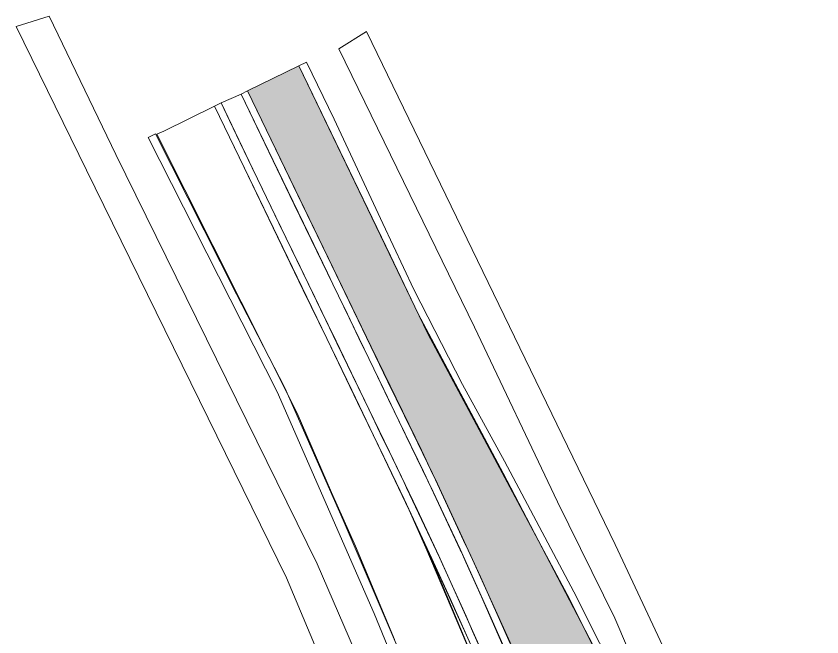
# Model space of a CAD drawing. Extents: x 2356431 to 2371438, y 6972864 to 6982525.
# Drawn here: x 2370515.34 to 2370555.62, y 6981885.33 to 6981916.35 of the extents above; entities that cross this region are included whole.
import ezdxf

# ---------------------------------------------------------------- set-up
doc = ezdxf.new("R2010")
doc.units = 0
doc.header["$LTSCALE"] = 5.6
for name, color, linetype, lineweight in [('10', 7, 'Continuous', 13), ('12', 7, 'Continuous', 13), ('14', 7, 'Continuous', 13), ('9', 7, 'Continuous', 13)]:
    doc.layers.add(name, color=color, linetype=linetype, lineweight=lineweight)

msp = doc.modelspace()

# ---------------------------------------------------------------- hatches: boundary and pattern name
at = {"layer": '10'}
msp.add_hatch(color=256, dxfattribs=at).paths.add_polyline_path([(2370526.908, 6981912.612), (2370529.466, 6981913.86), (2370535.918, 6981900.469), (2370540.031, 6981892.809), (2370543.031, 6981887.201), (2370546.087, 6981881.048), (2370545.495, 6981880.822), (2370544.982, 6981880.991), (2370545.154, 6981880.558), (2370542.586, 6981879.595), (2370541.374, 6981882.306), (2370540.544, 6981884.022), (2370540.042, 6981885.042), (2370537.985, 6981889.555), (2370537.813, 6981889.923), (2370536.3, 6981893.183), (2370536.171, 6981893.44), (2370535.599, 6981894.653), (2370533.098, 6981899.823)])

# ---------------------------------------------------------------- linework, layer by layer
for points in [[(2370544.377, 6981884.543), (2370539.69, 6981893.518), (2370535.448, 6981901.466), (2370534.058, 6981904.369), (2370531.098, 6981910.522), (2370529.477, 6981913.875), (2370529.863, 6981914.057), (2370531.246, 6981911.199), (2370533.67, 6981905.993), (2370535.232, 6981902.693), (2370537.653, 6981897.941), (2370539.755, 6981894.103), (2370543.215, 6981887.583), (2370545.782, 6981882.484)], [(2370538.493, 6981883.503), (2370537.37, 6981886.138), (2370535.822, 6981889.785), (2370534.998, 6981891.665), (2370533.575, 6981894.623), (2370532.121, 6981897.653), (2370529.866, 6981902.309), (2370527.014, 6981908.236), (2370525.262, 6981911.857), (2370522.727, 6981910.609), (2370522.382, 6981910.452), (2370529.395, 6981896.514), (2370531.115, 6981892.537), (2370532.305, 6981889.857), (2370534.263, 6981885.205)]]:
    msp.add_lwpolyline(points, dxfattribs=at)
for points in [[(2370526.908, 6981912.612), (2370529.466, 6981913.86), (2370535.918, 6981900.469), (2370540.031, 6981892.809), (2370543.031, 6981887.201), (2370546.087, 6981881.048), (2370545.495, 6981880.822), (2370544.982, 6981880.991), (2370545.154, 6981880.558), (2370542.586, 6981879.595), (2370541.374, 6981882.306), (2370540.544, 6981884.022), (2370540.042, 6981885.042), (2370537.985, 6981889.555), (2370537.813, 6981889.923), (2370536.3, 6981893.183), (2370536.171, 6981893.44), (2370535.599, 6981894.653), (2370533.098, 6981899.823)], [(2370521.935, 6981910.292), (2370528.383, 6981897.577), (2370533.24, 6981886.491), (2370539.021, 6981872.411), (2370540.853, 6981867.62), (2370543.594, 6981859.92), (2370545.823, 6981853.133), (2370546.87, 6981849.714), (2370549.052, 6981841.978), (2370549.871, 6981838.913), (2370551.603, 6981831.869), (2370552.033, 6981831.98), (2370551.198, 6981835.507), (2370547.926, 6981847.724), (2370544.961, 6981857.261), (2370542.227, 6981865.126), (2370539.186, 6981873.194), (2370535.383, 6981882.533), (2370531.692, 6981891.162), (2370528.767, 6981897.779), (2370526.363, 6981902.464), (2370522.304, 6981910.467)], [(2370535.85, 6981889.812), (2370540.082, 6981879.696), (2370542.38, 6981873.987), (2370544.616, 6981868.225), (2370545.961, 6981864.373), (2370549.923, 6981852.321), (2370551.225, 6981847.905), (2370553.432, 6981840.094), (2370555.219, 6981832.739), (2370555.625, 6981832.827), (2370554.612, 6981837.03), (2370554.444, 6981837.064), (2370552.911, 6981843.046), (2370551.296, 6981848.715), (2370549.441, 6981854.909), (2370548.241, 6981858.655), (2370547.365, 6981861.184), (2370544.362, 6981869.614), (2370541.734, 6981876.259), (2370540.175, 6981880.061), (2370538.255, 6981884.531)]]:
    msp.add_lwpolyline(points, close=True, dxfattribs=at)
at = {"layer": '12'}
for points in [[(2370539.738, 6981884.795), (2370538.823, 6981886.856), (2370537.532, 6981889.711), (2370536.19, 6981892.579), (2370534.848, 6981895.361), (2370533.72, 6981897.7), (2370531.99, 6981901.279), (2370530.38, 6981904.611), (2370529.246, 6981906.938), (2370527.972, 6981909.571), (2370526.584, 6981912.456), (2370526.908, 6981912.612), (2370528.312, 6981909.715), (2370529.641, 6981906.957), (2370530.884, 6981904.375), (2370532.435, 6981901.165), (2370533.928, 6981898.079), (2370535.173, 6981895.523), (2370536.402, 6981892.97), (2370537.74, 6981890.099), (2370538.555, 6981888.338), (2370540.035, 6981885.003)], [(2370538.768, 6981884.27), (2370537.595, 6981886.903), (2370536.466, 6981889.381), (2370535.396, 6981891.689), (2370534.007, 6981894.574), (2370532.705, 6981897.259), (2370531.378, 6981900.012), (2370530.272, 6981902.308), (2370529.376, 6981904.15), (2370528.326, 6981906.317), (2370527.175, 6981908.696), (2370525.586, 6981912.014), (2370525.262, 6981911.857), (2370526.735, 6981908.79), (2370527.981, 6981906.214), (2370529.691, 6981902.663), (2370530.868, 6981900.24), (2370532.415, 6981897.038), (2370533.73, 6981894.319), (2370534.743, 6981892.205), (2370536.128, 6981889.243), (2370537.045, 6981887.242), (2370538.414, 6981884.174)]]:
    msp.add_lwpolyline(points, dxfattribs=at)
at = {"layer": '14'}
msp.add_lwpolyline([(2370539.008, 6981883.712), (2370538.165, 6981885.619), (2370537.838, 6981886.359), (2370536.665, 6981888.955), (2370536.506, 6981889.29), (2370535.614, 6981891.203), (2370534.865, 6981892.783), (2370534.742, 6981893.044), (2370534.135, 6981894.296), (2370533.547, 6981895.515), (2370532.989, 6981896.679), (2370532.331, 6981898.06), (2370532.111, 6981898.507), (2370531.136, 6981900.528), (2370530.944, 6981900.916), (2370530.557, 6981901.714), (2370529.533, 6981903.827), (2370528.481, 6981906.012), (2370527.664, 6981907.707), (2370527.149, 6981908.776), (2370526.546, 6981910.027), (2370526.013, 6981911.141), (2370525.586, 6981912.014), (2370526.584, 6981912.456), (2370527.251, 6981911.071), (2370527.721, 6981910.105), (2370528.672, 6981908.135), (2370530.223, 6981904.933), (2370530.904, 6981903.515), (2370531.314, 6981902.669), (2370531.749, 6981901.771), (2370532.481, 6981900.26), (2370532.805, 6981899.572), (2370533.039, 6981899.109), (2370533.959, 6981897.192), (2370535.079, 6981894.889), (2370535.159, 6981894.729), (2370535.702, 6981893.601), (2370536.091, 6981892.779), (2370537.544, 6981889.672), (2370537.582, 6981889.588), (2370537.821, 6981889.071), (2370538.61, 6981887.328), (2370540.212, 6981883.69)], dxfattribs=at)
at = {"layer": '9'}
msp.add_lwpolyline([(2370550.705, 6981818.744), (2370549.004, 6981826.84), (2370546.972, 6981834.963), (2370544.535, 6981844.527), (2370541.82, 6981853.469), (2370537.101, 6981867.402), (2370532.834, 6981878.807), (2370528.856, 6981888.276), (2370518.863, 6981908.658), (2370515.339, 6981915.833), (2370516.993, 6981916.352), (2370520.329, 6981909.442), (2370530.392, 6981888.98), (2370532.785, 6981883.426), (2370536.262, 6981874.866), (2370539.37, 6981866.315), (2370542.222, 6981857.733), (2370545.469, 6981847.366), (2370549.669, 6981831.575), (2370551.983, 6981821.079)], dxfattribs=at)
msp.add_lwpolyline([(2370554.678, 6981868.173), (2370553.541, 6981870.882), (2370552.028, 6981874.875), (2370549.932, 6981879.999), (2370548.178, 6981883.8), (2370545.298, 6981889.939), (2370532.859, 6981915.584), (2370531.482, 6981914.71), (2370538.254, 6981900.805), (2370542.411, 6981892.079), (2370545.275, 6981886.259), (2370546.587, 6981883.185), (2370548.315, 6981879.303), (2370550.238, 6981875.043), (2370551.604, 6981871.493), (2370553.159, 6981867.603)], close=True, dxfattribs=at)

doc.saveas('drawing.dxf')
